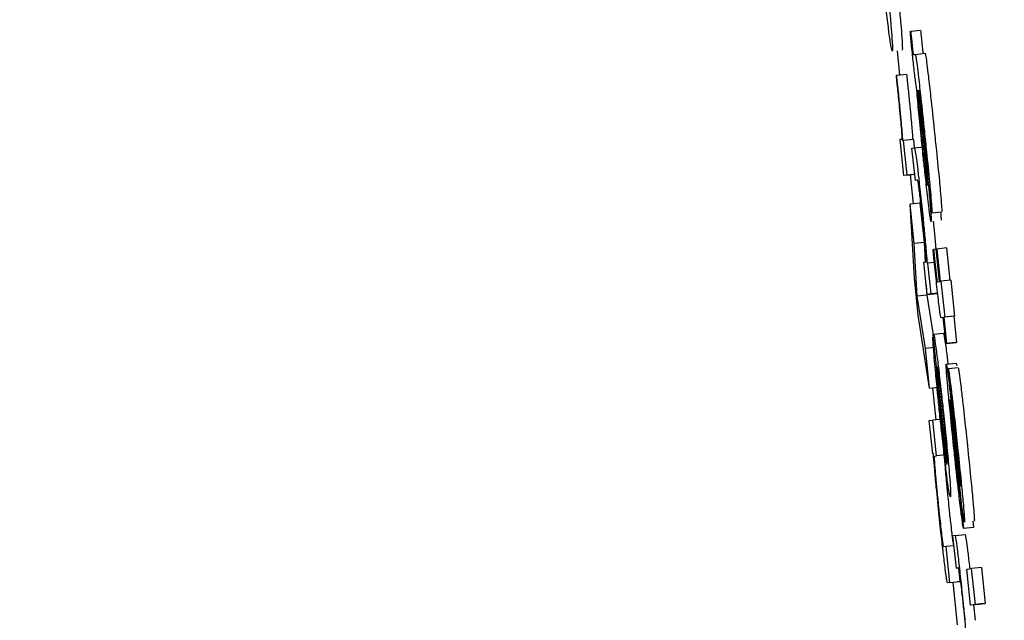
# Model space of a CAD drawing. Header units: inches. Extents: x 170 to 312, y 215 to 248.
# Tile 310 of 656: x 210.2396 to 210.2592, y 243.6171 to 243.629. Entities that reach past the tile are written whole.
import ezdxf

# ---------------------------------------------------------------- set-up
doc = ezdxf.new("R2010")
doc.units = ezdxf.units.IN
doc.header["$LTSCALE"] = 0.25
doc.header["$MEASUREMENT"] = 0
doc.layers.add('ANNOTATIONS', color=1, linetype='Continuous')
doc.layers.add('MOTOR RH', color=7, linetype='Continuous')
doc.styles.add('ARIAL', font='arial.ttf', dxfattribs={"height": 0.09375})
doc.dimstyles.new('STANDARD$0', dxfattribs={"dimtxt": 0.09375, "dimasz": 0.09375, "dimexe": 0.03125, "dimexo": 0.046875, "dimgap": 0.09, "dimtad": 0, "dimtih": 1, "dimtoh": 1, "dimdec": 4, "dimzin": 0, "dimdsep": 46, "dimtxsty": 'ARIAL', "dimcen": 0.09, "dimadec": 0, "dimazin": 0, "dimtfac": 1, "dimtdec": 4, "dimtofl": 0, "dimtmove": 0, "dimatfit": 1, "dimfxl": 1, "dimtolj": 1, "dimtzin": 0, "dimarcsym": 0})

# ---------------------------------------------------------------- blocks, each defined once
blk = doc.blocks.new('*D26')
at = {"layer": 'ANNOTATIONS', "color": 0, "lineweight": -2, "transparency": 16777216}
for p, q in [((209.952995, 244.125047), (211.798957, 244.125047)), ((211.767707, 244.031297), (211.767707, 242.331666)), ((211.767707, 240.197174), (211.767707, 241.896805)), ((211.037182, 240.103424), (211.798957, 240.103424))]:
    blk.add_line(p, q, dxfattribs=at)
at = {"layer": 'ANNOTATIONS', "color": 0, "transparency": 16777216}
for points in [[(211.752082, 244.031297), (211.783332, 244.031297), (211.767707, 244.125047)], [(211.752082, 240.197174), (211.783332, 240.197174), (211.767707, 240.103424)]]:
    blk.add_solid(points, dxfattribs=at)
at = {"layer": 'defpoints', "color": 0, "transparency": 16777216}
for p in [(209.90612, 244.125047), (210.990307, 240.103424), (211.767707, 240.103424)]:
    blk.add_point(p, dxfattribs=at)
at = {"layer": 'ANNOTATIONS', "color": 0, "transparency": 16777216, "insert": (211.767707, 242.114236), "char_height": 0.09375, "attachment_point": 5, "style": 'ARIAL'}
blk.add_mtext('\\A1;OPENING\\PHEIGHT', dxfattribs=at)
blk = doc.blocks.new('*D27')
at = {"layer": 'ANNOTATIONS', "color": 0, "lineweight": -2, "transparency": 16777216}
for p, q in [((209.952995, 244.96103), (212.453946, 244.96103)), ((212.422696, 244.86728), (212.422696, 242.749657)), ((212.422696, 240.197174), (212.422696, 242.314797)), ((211.957527, 240.103424), (212.453946, 240.103424))]:
    blk.add_line(p, q, dxfattribs=at)
at = {"layer": 'ANNOTATIONS', "color": 0, "transparency": 16777216}
for points in [[(212.407071, 244.86728), (212.438321, 244.86728), (212.422696, 244.96103)], [(212.407071, 240.197174), (212.438321, 240.197174), (212.422696, 240.103424)]]:
    blk.add_solid(points, dxfattribs=at)
at = {"layer": 'defpoints', "color": 0, "transparency": 16777216}
for p in [(209.90612, 244.96103), (211.910652, 240.103424), (212.422696, 240.103424)]:
    blk.add_point(p, dxfattribs=at)
at = {"layer": 'ANNOTATIONS', "color": 0, "transparency": 16777216, "insert": (212.422696, 242.532227), "char_height": 0.09375, "attachment_point": 5, "style": 'ARIAL'}
blk.add_mtext('\\A1;TOTAL\\PHEIGHT', dxfattribs=at)

msp = doc.modelspace()

# ---------------------------------------------------------------- linework, layer by layer
at = {"layer": 'MOTOR RH'}
for p, q in [((210.257327, 243.628771), (210.257338, 243.628773)), ((210.257533, 243.628793), (210.257338, 243.628773)), ((210.257067, 243.628389), (210.257118, 243.627903)), ((210.257428, 243.628316), (210.257624, 243.628337)), ((210.257392, 243.628312), (210.257428, 243.628316)), ((210.257059, 243.627896), (210.257046, 243.627895)), ((210.257255, 243.627917), (210.257059, 243.627896)), ((210.257477, 243.627598), (210.257486, 243.6276)), ((210.257529, 243.627171), (210.257587, 243.62661)), ((210.257535, 243.627214), (210.257595, 243.626625)), ((210.257157, 243.626626), (210.25712, 243.626622)), ((210.25712, 243.626622), (210.257195, 243.625907)), ((210.257194, 243.626601), (210.257183, 243.626599)), ((210.25739, 243.626621), (210.257194, 243.626601)), ((210.257266, 243.625916), (210.257194, 243.626601)), ((210.25739, 243.626621), (210.257407, 243.626456)), ((210.257362, 243.62645), (210.257409, 243.626456)), ((210.25743, 243.625807), (210.257362, 243.62645)), ((210.257409, 243.626456), (210.257605, 243.626477)), ((210.257391, 243.625928), (210.257195, 243.625907)), ((210.257266, 243.625916), (210.257195, 243.625907)), ((210.257266, 243.625916), (210.257416, 243.625932)), ((210.257326, 243.625921), (210.257386, 243.625346)), ((210.257417, 243.625931), (210.257391, 243.625928)), ((210.257475, 243.625813), (210.25743, 243.625807)), ((210.257756, 243.625164), (210.257681, 243.625879)), ((210.257522, 243.62536), (210.257327, 243.62534)), ((210.257409, 243.624554), (210.257327, 243.62534)), ((210.25741, 243.623871), (210.257327, 243.62534)), ((210.257522, 243.62536), (210.257605, 243.624575)), ((210.257756, 243.625164), (210.257952, 243.625185)), ((210.257785, 243.624997), (210.25781, 243.624749)), ((210.25781, 243.624749), (210.257838, 243.624442)), ((210.257605, 243.624575), (210.257409, 243.624554)), ((210.257463, 243.623505), (210.257409, 243.624554)), ((210.257605, 243.624575), (210.257625, 243.624189)), ((210.257782, 243.624436), (210.257793, 243.624437)), ((210.257843, 243.624442), (210.257793, 243.624437)), ((210.257843, 243.624444), (210.257854, 243.624445)), ((210.257911, 243.6238), (210.257843, 243.624444)), ((210.25805, 243.624466), (210.257854, 243.624445)), ((210.257854, 243.624445), (210.257922, 243.623801)), ((210.25805, 243.624466), (210.258117, 243.623822)), ((210.2576, 243.624186), (210.257644, 243.624192)), ((210.257668, 243.623543), (210.2576, 243.624186)), ((210.257665, 243.62416), (210.257674, 243.624162)), ((210.257809, 243.624176), (210.257674, 243.624162)), ((210.257674, 243.624162), (210.257738, 243.623552)), ((210.257488, 243.623127), (210.25741, 243.623871)), ((210.257648, 243.623727), (210.257659, 243.623526)), ((210.257868, 243.623794), (210.257911, 243.6238)), ((210.257922, 243.623801), (210.257939, 243.623803)), ((210.258135, 243.623824), (210.257939, 243.623803)), ((210.257939, 243.623803), (210.258015, 243.623089)), ((210.258135, 243.623824), (210.25821, 243.623109)), ((210.257659, 243.623526), (210.257463, 243.623505)), ((210.257629, 243.622466), (210.257463, 243.623505)), ((210.257659, 243.623526), (210.257784, 243.622741)), ((210.257668, 243.623543), (210.257864, 243.623563)), ((210.257738, 243.623552), (210.257668, 243.623543)), ((210.257874, 243.623566), (210.257738, 243.623552)), ((210.257712, 243.621677), (210.257488, 243.623127)), ((210.257986, 243.623085), (210.257945, 243.62308)), ((210.258041, 243.622564), (210.257986, 243.623085)), ((210.258193, 243.623107), (210.257997, 243.623087)), ((210.258015, 243.623089), (210.257997, 243.623087)), ((210.257997, 243.623087), (210.258052, 243.622566)), ((210.25821, 243.623109), (210.258015, 243.623089)), ((210.25821, 243.623109), (210.258193, 243.623107)), ((210.258193, 243.623107), (210.258247, 243.622586)), ((210.257788, 243.622693), (210.25778, 243.622692)), ((210.25778, 243.622692), (210.257848, 243.622049)), ((210.258055, 243.62016), (210.257783, 243.622739)), ((210.25779, 243.622754), (210.257985, 243.622775)), ((210.25781, 243.622486), (210.257629, 243.622466)), ((210.257712, 243.621677), (210.257629, 243.622466)), ((210.258236, 243.622585), (210.258041, 243.622564)), ((210.258052, 243.622566), (210.258041, 243.622564)), ((210.258052, 243.622566), (210.258247, 243.622586)), ((210.258247, 243.622586), (210.258236, 243.622585)), ((210.258055, 243.622351), (210.258078, 243.622161)), ((210.258063, 243.620189), (210.25786, 243.622111)), ((210.258044, 243.622157), (210.25824, 243.622178)), ((210.258282, 243.622081), (210.258087, 243.622061)), ((210.258084, 243.622061), (210.258087, 243.622061)), ((210.258159, 243.621346), (210.258084, 243.622061)), ((210.257712, 243.621677), (210.257893, 243.621697)), ((210.257769, 243.621683), (210.257836, 243.621051)), ((210.257708, 243.621036), (210.257778, 243.621045)), ((210.257777, 243.620374), (210.257708, 243.621036)), ((210.25796, 243.621064), (210.257778, 243.621045)), ((210.257853, 243.62033), (210.257778, 243.621045)), ((210.258196, 243.62091), (210.258254, 243.620382)), ((210.258277, 243.620056), (210.258192, 243.620834)), ((210.257788, 243.620375), (210.257777, 243.620374)), ((210.257817, 243.620326), (210.257853, 243.62033)), ((210.258035, 243.62035), (210.257853, 243.62033)), ((210.258328, 243.619742), (210.258332, 243.619728)), ((210.258315, 243.619601), (210.25839, 243.618887)), ((210.258573, 243.61903), (210.258586, 243.618907)), ((210.258223, 243.61875), (210.258172, 243.618743)), ((210.258172, 243.618743), (210.25824, 243.6181)), ((210.258223, 243.61875), (210.258419, 243.61877)), ((210.258586, 243.618907), (210.25839, 243.618887)), ((210.258193, 243.618545), (210.258043, 243.618529)), ((210.258043, 243.618529), (210.257998, 243.618523)), ((210.258118, 243.617815), (210.258043, 243.618529)), ((210.25824, 243.6181), (210.258284, 243.618106)), ((210.258285, 243.618105), (210.25824, 243.6181)), ((210.258285, 243.618103), (210.258314, 243.617835)), ((210.258452, 243.61808), (210.258549, 243.618092)), ((210.258527, 243.617365), (210.258452, 243.61808)), ((210.258744, 243.618113), (210.258549, 243.618092)), ((210.258624, 243.617377), (210.258549, 243.618092)), ((210.258744, 243.618113), (210.258819, 243.617398)), ((210.258118, 243.617815), (210.258072, 243.617809)), ((210.258118, 243.617815), (210.258314, 243.617835)), ((210.258174, 243.617819), (210.258263, 243.616971)), ((210.258314, 243.617835), (210.258268, 243.617829)), ((210.258723, 243.617386), (210.258527, 243.617365)), ((210.258624, 243.617377), (210.258527, 243.617365)), ((210.258588, 243.617372), (210.258619, 243.617062)), ((210.258624, 243.617377), (210.258819, 243.617398)), ((210.258819, 243.617398), (210.258723, 243.617386))]:
    msp.add_line(p, q, dxfattribs=at)
for points, knots in [([(210.256893, 243.628858), (210.256878, 243.628984), (210.256847, 243.629236), (210.256794, 243.62971), (210.256761, 243.630023), (210.256746, 243.63016)], [0, 0, 0, 0, 0.35822, 0.7171383, 1, 1, 1, 1]), ([(210.256814, 243.630237), (210.256835, 243.630028), (210.256879, 243.629608), (210.256922, 243.629158), (210.256939, 243.628955), (210.256944, 243.628898)], [0, 0, 0, 0, 0.417905, 0.838485, 1, 1, 1, 1]), ([(210.257087, 243.629486), (210.257101, 243.629347), (210.257121, 243.629135), (210.257135, 243.628975), (210.25714, 243.628919)], [0, 0, 0, 0, 0.651281, 1, 1, 1, 1]), ([(210.25714, 243.628919), (210.257148, 243.628824), (210.257167, 243.628587), (210.257174, 243.628424), (210.257169, 243.628407), (210.257167, 243.6284)], [0, 0, 0, 0, 0.276432, 0.692176, 1, 1, 1, 1]), ([(210.256971, 243.628379), (210.256964, 243.628395), (210.256952, 243.628424), (210.256918, 243.628663), (210.256897, 243.628827), (210.256893, 243.628858)], [0, 0, 0, 0, 0.524417, 0.909793, 1, 1, 1, 1]), ([(210.256944, 243.628898), (210.256952, 243.628804), (210.256971, 243.628567), (210.256979, 243.628404), (210.256973, 243.628387), (210.256971, 243.628379)], [0, 0, 0, 0, 0.276439, 0.69213, 1, 1, 1, 1]), ([(210.257375, 243.628299), (210.257369, 243.628359), (210.257352, 243.628518), (210.257337, 243.628675), (210.257327, 243.628771)], [0, 0, 0, 0, 0.381526, 1, 1, 1, 1]), ([(210.257338, 243.628773), (210.257341, 243.628738), (210.257346, 243.628686), (210.257354, 243.62861), (210.257358, 243.62857), (210.25736, 243.628549)], [0, 0, 0, 0, 0.4881854, 0.7420853, 1, 1, 1, 1]), ([(210.257533, 243.628793), (210.257537, 243.628759), (210.257542, 243.628706), (210.257549, 243.62863), (210.257554, 243.62859), (210.257556, 243.62857)], [0, 0, 0, 0, 0.4882018, 0.7420766, 1, 1, 1, 1]), ([(210.25736, 243.628549), (210.257363, 243.628524), (210.257367, 243.628479), (210.257374, 243.62842), (210.25738, 243.62837), (210.257388, 243.628318), (210.25739, 243.628314), (210.257392, 243.628312)], [0, 0, 0, 0, 0.140242, 0.256281, 0.371708, 0.556681, 1, 1, 1, 1]), ([(210.257556, 243.62857), (210.257558, 243.628545), (210.257563, 243.6285), (210.25757, 243.62844), (210.257576, 243.62839), (210.257584, 243.628339), (210.257586, 243.628335), (210.257588, 243.628332)], [0, 0, 0, 0, 0.140209, 0.256232, 0.372219, 0.556786, 1, 1, 1, 1]), ([(210.257624, 243.628337), (210.257628, 243.628327), (210.257634, 243.628309), (210.257659, 243.628128), (210.257692, 243.627854), (210.257743, 243.627401), (210.257782, 243.627028), (210.257806, 243.626803)], [0, 0, 0, 0, 0.208175, 0.351508, 0.494834, 0.694302, 1, 1, 1, 1]), ([(210.257454, 243.627656), (210.257451, 243.627675), (210.257444, 243.627704), (210.257428, 243.627831), (210.25741, 243.62798), (210.257392, 243.628144), (210.25738, 243.62825), (210.257375, 243.628299)], [0, 0, 0, 0, 0.318892, 0.503446, 0.689292, 0.85645, 1, 1, 1, 1]), ([(210.257428, 243.628316), (210.257432, 243.628306), (210.257438, 243.628288), (210.257463, 243.628107), (210.257496, 243.627834), (210.257547, 243.62738), (210.257586, 243.627008), (210.25761, 243.626782)], [0, 0, 0, 0, 0.208174, 0.351506, 0.494834, 0.694302, 1, 1, 1, 1]), ([(210.257046, 243.627895), (210.257049, 243.627869), (210.257054, 243.627819), (210.257063, 243.627737), (210.257069, 243.62768), (210.257072, 243.627649)], [0, 0, 0, 0, 0.310122, 0.619907, 1, 1, 1, 1]), ([(210.257088, 243.627632), (210.257079, 243.627709), (210.25707, 243.627797), (210.257061, 243.627884), (210.257059, 243.627896)], [0, 0, 0, 0, 0.865144, 1, 1, 1, 1]), ([(210.257255, 243.627917), (210.25726, 243.627873), (210.257269, 243.627786), (210.257279, 243.627697), (210.257283, 243.627652)], [0, 0, 0, 0, 0.498436, 1, 1, 1, 1]), ([(210.257072, 243.627649), (210.257085, 243.627524), (210.257109, 243.627298), (210.257137, 243.627007), (210.257147, 243.626882), (210.257152, 243.626821)], [0, 0, 0, 0, 0.390819, 0.706139, 1, 1, 1, 1]), ([(210.257183, 243.626599), (210.257174, 243.626709), (210.257161, 243.626881), (210.257128, 243.627232), (210.257104, 243.627477), (210.25709, 243.627612), (210.257088, 243.627632)], [0, 0, 0, 0, 0.447264, 0.699745, 0.954555, 1, 1, 1, 1]), ([(210.257283, 243.627652), (210.257294, 243.627552), (210.257314, 243.627352), (210.257345, 243.627032), (210.257365, 243.626795), (210.257375, 243.626665), (210.257378, 243.62662)], [0, 0, 0, 0, 0.222546, 0.444522, 0.808276, 1, 1, 1, 1]), ([(210.257587, 243.626281), (210.257573, 243.626421), (210.257539, 243.626749), (210.257491, 243.627241), (210.257467, 243.627517), (210.257454, 243.627656)], [0, 0, 0, 0, 0.26727, 0.629533, 1, 1, 1, 1]), ([(210.257483, 243.627468), (210.25748, 243.627497), (210.257475, 243.627569), (210.257475, 243.627597), (210.257476, 243.627598), (210.257477, 243.627598)], [0, 0, 0, 0, 0.368455, 0.910263, 1, 1, 1, 1]), ([(210.257486, 243.6276), (210.257493, 243.627531), (210.257506, 243.627393), (210.257521, 243.627246), (210.257529, 243.627171)], [0, 0, 0, 0, 0.495343, 1, 1, 1, 1]), ([(210.257501, 243.627605), (210.2575, 243.6276), (210.257499, 243.627593), (210.257504, 243.627533), (210.257507, 243.627494), (210.257509, 243.627479)], [0, 0, 0, 0, 0.560963, 0.835938, 1, 1, 1, 1]), ([(210.257602, 243.626758), (210.257587, 243.626899), (210.257565, 243.627108), (210.257536, 243.627365), (210.257518, 243.62751), (210.257506, 243.627594), (210.257503, 243.627601), (210.257501, 243.627605)], [0, 0, 0, 0, 0.342854, 0.509816, 0.6784, 0.82401, 1, 1, 1, 1]), ([(210.25752, 243.62705), (210.257513, 243.627127), (210.257498, 243.627286), (210.257488, 243.627406), (210.257483, 243.627468)], [0, 0, 0, 0, 0.489772, 1, 1, 1, 1]), ([(210.257509, 243.627479), (210.257511, 243.627455), (210.257515, 243.627407), (210.257524, 243.627316), (210.257531, 243.627251), (210.257535, 243.627214)], [0, 0, 0, 0, 0.302047, 0.603558, 1, 1, 1, 1]), ([(210.257583, 243.626432), (210.257574, 243.62651), (210.257552, 243.626726), (210.257533, 243.626924), (210.25752, 243.62705)], [0, 0, 0, 0, 0.364579, 1, 1, 1, 1]), ([(210.257152, 243.626821), (210.257155, 243.626776), (210.257166, 243.626636), (210.257161, 243.62663), (210.257157, 243.626626)], [0, 0, 0, 0, 0.3237364, 1, 1, 1, 1]), ([(210.25761, 243.626782), (210.257624, 243.626648), (210.25766, 243.626304), (210.257702, 243.625884), (210.257724, 243.625653), (210.257729, 243.625591)], [0, 0, 0, 0, 0.319044, 0.81709, 1, 1, 1, 1]), ([(210.257806, 243.626803), (210.25782, 243.626669), (210.257856, 243.626325), (210.257898, 243.625904), (210.257919, 243.625673), (210.257925, 243.625611)], [0, 0, 0, 0, 0.319392, 0.817388, 1, 1, 1, 1]), ([(210.257587, 243.62661), (210.257599, 243.626484), (210.257621, 243.626273), (210.257646, 243.626017), (210.257656, 243.62591), (210.25766, 243.625871)], [0, 0, 0, 0, 0.486926, 0.817094, 1, 1, 1, 1]), ([(210.257595, 243.626625), (210.257614, 243.626445), (210.257651, 243.626082), (210.257685, 243.625738), (210.257702, 243.625564)], [0, 0, 0, 0, 0.495932, 1, 1, 1, 1]), ([(210.257681, 243.625879), (210.257682, 243.625888), (210.257683, 243.625904), (210.257675, 243.626018), (210.257659, 243.626191), (210.257634, 243.626447), (210.257614, 243.626646), (210.257602, 243.626758)], [0, 0, 0, 0, 0.224873, 0.383614, 0.542871, 0.742033, 1, 1, 1, 1]), ([(210.257409, 243.626456), (210.257414, 243.626446), (210.257422, 243.626431), (210.257448, 243.626253), (210.257476, 243.626031), (210.257513, 243.625704), (210.257541, 243.625445), (210.257558, 243.62529)], [0, 0, 0, 0, 0.315064, 0.48809, 0.635656, 0.783508, 1, 1, 1, 1]), ([(210.257641, 243.625906), (210.257633, 243.625976), (210.257614, 243.626136), (210.257594, 243.626325), (210.257583, 243.626432)], [0, 0, 0, 0, 0.437242, 1, 1, 1, 1]), ([(210.257692, 243.625341), (210.257683, 243.625417), (210.25766, 243.625606), (210.257624, 243.62594), (210.257598, 243.626182), (210.257587, 243.626281)], [0, 0, 0, 0, 0.285258, 0.705861, 1, 1, 1, 1]), ([(210.257564, 243.625128), (210.257554, 243.625219), (210.257538, 243.625371), (210.257516, 243.62556), (210.257498, 243.625697), (210.257483, 243.625799), (210.257478, 243.625807), (210.257475, 243.625813)], [0, 0, 0, 0, 0.206481, 0.347765, 0.488796, 0.69312, 1, 1, 1, 1]), ([(210.25767, 243.625707), (210.257667, 243.625714), (210.257664, 243.625726), (210.257651, 243.62582), (210.257643, 243.625884), (210.257641, 243.625906)], [0, 0, 0, 0, 0.491707, 0.824978, 1, 1, 1, 1]), ([(210.25766, 243.625871), (210.257663, 243.625831), (210.25767, 243.625751), (210.257671, 243.625711), (210.25767, 243.625708), (210.25767, 243.625707)], [0, 0, 0, 0, 0.412598, 0.826409, 1, 1, 1, 1]), ([(210.257729, 243.625591), (210.257737, 243.625499), (210.257753, 243.625317), (210.257761, 243.625184), (210.257758, 243.62517), (210.257756, 243.625164)], [0, 0, 0, 0, 0.344156, 0.688358, 1, 1, 1, 1]), ([(210.257925, 243.625611), (210.257933, 243.62552), (210.257949, 243.625337), (210.257956, 243.625204), (210.257953, 243.625191), (210.257952, 243.625185)], [0, 0, 0, 0, 0.344141, 0.688376, 1, 1, 1, 1]), ([(210.257702, 243.625564), (210.257708, 243.625502), (210.257724, 243.625334), (210.257733, 243.625217), (210.257739, 243.625143)], [0, 0, 0, 0, 0.371, 1, 1, 1, 1]), ([(210.257558, 243.62529), (210.257566, 243.62521), (210.257586, 243.625016), (210.257604, 243.624834), (210.257614, 243.624728)], [0, 0, 0, 0, 0.414187, 1, 1, 1, 1]), ([(210.257744, 243.624993), (210.25774, 243.625003), (210.257734, 243.625022), (210.257712, 243.625175), (210.257697, 243.625299), (210.257692, 243.625341)], [0, 0, 0, 0, 0.445853, 0.812564, 1, 1, 1, 1]), ([(210.257629, 243.624447), (210.257621, 243.624534), (210.257608, 243.624683), (210.257584, 243.624935), (210.257569, 243.625075), (210.257564, 243.625128)], [0, 0, 0, 0, 0.4699202, 0.7983337, 1, 1, 1, 1]), ([(210.257739, 243.625143), (210.257742, 243.625107), (210.257748, 243.625012), (210.257746, 243.625), (210.257744, 243.624993)], [0, 0, 0, 0, 0.377379, 1, 1, 1, 1]), ([(210.257935, 243.625164), (210.257937, 243.625127), (210.257944, 243.625032), (210.257941, 243.62502), (210.25794, 243.625013)], [0, 0, 0, 0, 0.377597, 1, 1, 1, 1]), ([(210.257614, 243.624728), (210.257626, 243.624601), (210.257646, 243.624393), (210.25766, 243.624226), (210.257665, 243.62416)], [0, 0, 0, 0, 0.6071, 1, 1, 1, 1]), ([(210.257644, 243.624192), (210.257645, 243.624203), (210.257646, 243.624225), (210.257637, 243.624345), (210.25763, 243.624427), (210.257629, 243.624447)], [0, 0, 0, 0, 0.431322, 0.860454, 1, 1, 1, 1]), ([(210.257836, 243.623918), (210.257828, 243.623994), (210.25781, 243.624167), (210.257792, 243.624339), (210.257782, 243.624436)], [0, 0, 0, 0, 0.440308, 1, 1, 1, 1]), ([(210.257793, 243.624437), (210.257797, 243.624393), (210.257806, 243.624306), (210.257816, 243.624217), (210.25782, 243.624173)], [0, 0, 0, 0, 0.498331, 1, 1, 1, 1]), ([(210.25782, 243.624173), (210.257824, 243.624137), (210.257832, 243.624056), (210.257844, 243.623955), (210.25785, 243.623904), (210.257852, 243.623888)], [0, 0, 0, 0, 0.356409, 0.809217, 1, 1, 1, 1]), ([(210.257883, 243.623486), (210.257875, 243.623555), (210.257859, 243.623695), (210.257844, 243.623843), (210.257836, 243.623918)], [0, 0, 0, 0, 0.49064, 1, 1, 1, 1]), ([(210.257852, 243.623888), (210.257854, 243.623873), (210.257859, 243.623832), (210.257864, 243.623799), (210.257866, 243.623796), (210.257868, 243.623794)], [0, 0, 0, 0, 0.19182, 0.490831, 1, 1, 1, 1]), ([(210.257919, 243.623185), (210.257914, 243.623225), (210.257904, 243.623301), (210.25789, 243.623426), (210.257883, 243.623486)], [0, 0, 0, 0, 0.5138715, 1, 1, 1, 1]), ([(210.257945, 243.62308), (210.257942, 243.623082), (210.257939, 243.623085), (210.257932, 243.623102), (210.257924, 243.623157), (210.257919, 243.623185)], [0, 0, 0, 0, 0.3909991, 0.6914593, 1, 1, 1, 1]), ([(210.257819, 243.622148), (210.257811, 243.622239), (210.257792, 243.622463), (210.257781, 243.622625), (210.25778, 243.622677), (210.25778, 243.622692)], [0, 0, 0, 0, 0.336311, 0.819982, 1, 1, 1, 1]), ([(210.257783, 243.622739), (210.257784, 243.622743), (210.257786, 243.622749), (210.257789, 243.622752), (210.25779, 243.622754)], [0, 0, 0, 0, 0.499951, 1, 1, 1, 1]), ([(210.25779, 243.622754), (210.257793, 243.622748), (210.257802, 243.622733), (210.257826, 243.622581), (210.257852, 243.622383), (210.257859, 243.622331)], [0, 0, 0, 0, 0.305654, 0.818312, 1, 1, 1, 1]), ([(210.257985, 243.622775), (210.257989, 243.622769), (210.257998, 243.622754), (210.258022, 243.622601), (210.258048, 243.622403), (210.258055, 243.622351)], [0, 0, 0, 0, 0.305675, 0.818312, 1, 1, 1, 1]), ([(210.257859, 243.622331), (210.257872, 243.622223), (210.257899, 243.622007), (210.257946, 243.621589), (210.257976, 243.621311), (210.257989, 243.621191)], [0, 0, 0, 0, 0.3613717, 0.7244002, 1, 1, 1, 1]), ([(210.25792, 243.621121), (210.257908, 243.62124), (210.257879, 243.621521), (210.257844, 243.621878), (210.257826, 243.622076), (210.257819, 243.622148)], [0, 0, 0, 0, 0.319281, 0.752549, 1, 1, 1, 1]), ([(210.25786, 243.622111), (210.257869, 243.622071), (210.257881, 243.622015), (210.257915, 243.621756), (210.257941, 243.621527), (210.257964, 243.621321), (210.257976, 243.621205), (210.25798, 243.621173)], [0, 0, 0, 0, 0.451374, 0.619323, 0.788425, 0.940542, 1, 1, 1, 1]), ([(210.258073, 243.621724), (210.258065, 243.621825), (210.258047, 243.622027), (210.258041, 243.622145), (210.258044, 243.622155), (210.258044, 243.622157)], [0, 0, 0, 0, 0.406995, 0.81657, 1, 1, 1, 1]), ([(210.258044, 243.622157), (210.258046, 243.622156), (210.258048, 243.622152), (210.258053, 243.622123), (210.258056, 243.622106)], [0, 0, 0, 0, 0.436258, 1, 1, 1, 1]), ([(210.258056, 243.622106), (210.258062, 243.622066), (210.258073, 243.621996), (210.258092, 243.621837), (210.2581, 243.621768)], [0, 0, 0, 0, 0.566139, 1, 1, 1, 1]), ([(210.25824, 243.622178), (210.258241, 243.622176), (210.258244, 243.622173), (210.258249, 243.622143), (210.258252, 243.622127)], [0, 0, 0, 0, 0.436305, 1, 1, 1, 1]), ([(210.258282, 243.622081), (210.258286, 243.622064), (210.258294, 243.62203), (210.258318, 243.621852), (210.258336, 243.6217), (210.258344, 243.621636)], [0, 0, 0, 0, 0.368273, 0.737071, 1, 1, 1, 1]), ([(210.257848, 243.622049), (210.25785, 243.622009), (210.257855, 243.621929), (210.257865, 243.62181), (210.25787, 243.62175)], [0, 0, 0, 0, 0.496126, 1, 1, 1, 1]), ([(210.258087, 243.622061), (210.25809, 243.622044), (210.258098, 243.62201), (210.258122, 243.621831), (210.25814, 243.621679), (210.258148, 243.621615)], [0, 0, 0, 0, 0.3681422, 0.7371393, 1, 1, 1, 1]), ([(210.25787, 243.62175), (210.257873, 243.621709), (210.257881, 243.621625), (210.257891, 243.621523), (210.257896, 243.621471)], [0, 0, 0, 0, 0.490328, 1, 1, 1, 1]), ([(210.258192, 243.620528), (210.25817, 243.620744), (210.258131, 243.62112), (210.258092, 243.62152), (210.258077, 243.621684), (210.258073, 243.621724)], [0, 0, 0, 0, 0.504482, 0.879414, 1, 1, 1, 1]), ([(210.2581, 243.621768), (210.258111, 243.621679), (210.258142, 243.621408), (210.258174, 243.62111), (210.258196, 243.62091)], [0, 0, 0, 0, 0.329987, 1, 1, 1, 1]), ([(210.258148, 243.621615), (210.258159, 243.621518), (210.258189, 243.621261), (210.258232, 243.620868), (210.258261, 243.620593), (210.25827, 243.620508)], [0, 0, 0, 0, 0.296677, 0.781275, 1, 1, 1, 1]), ([(210.258344, 243.621636), (210.258355, 243.621539), (210.258385, 243.621282), (210.258428, 243.620888), (210.258457, 243.620614), (210.258466, 243.620528)], [0, 0, 0, 0, 0.296684, 0.781671, 1, 1, 1, 1]), ([(210.257896, 243.621471), (210.257899, 243.621442), (210.257904, 243.621383), (210.257916, 243.621269), (210.257925, 243.621185), (210.25793, 243.621132)], [0, 0, 0, 0, 0.271918, 0.544765, 1, 1, 1, 1]), ([(210.258118, 243.621443), (210.258118, 243.621438), (210.258116, 243.621427), (210.258123, 243.62134), (210.258131, 243.621253), (210.258135, 243.621211)], [0, 0, 0, 0, 0.339267, 0.679502, 1, 1, 1, 1]), ([(210.258124, 243.621412), (210.258123, 243.621417), (210.258122, 243.621427), (210.258119, 243.621439), (210.258119, 243.621441), (210.258118, 243.621443)], [0, 0, 0, 0, 0.306835, 0.614072, 1, 1, 1, 1]), ([(210.258142, 243.621275), (210.25814, 243.621291), (210.258135, 243.621336), (210.258129, 243.621381), (210.258125, 243.621403), (210.258124, 243.621412)], [0, 0, 0, 0, 0.244763, 0.674082, 1, 1, 1, 1]), ([(210.258183, 243.621187), (210.25818, 243.621213), (210.258173, 243.621272), (210.258165, 243.621317), (210.258161, 243.621336), (210.258159, 243.621346)], [0, 0, 0, 0, 0.280029, 0.635712, 1, 1, 1, 1]), ([(210.258054, 243.619949), (210.25804, 243.620057), (210.258013, 243.620274), (210.257965, 243.620702), (210.257934, 243.620992), (210.25792, 243.621121)], [0, 0, 0, 0, 0.354848, 0.71145, 1, 1, 1, 1]), ([(210.25793, 243.621132), (210.257937, 243.621066), (210.257954, 243.620905), (210.257971, 243.620759), (210.257981, 243.620673)], [0, 0, 0, 0, 0.41483, 1, 1, 1, 1]), ([(210.25798, 243.621173), (210.257991, 243.621066), (210.258013, 243.620851), (210.258033, 243.620641), (210.258041, 243.62055), (210.258042, 243.620536)], [0, 0, 0, 0, 0.4581731, 0.9194356, 1, 1, 1, 1]), ([(210.257989, 243.621191), (210.258007, 243.621017), (210.258043, 243.620668), (210.258082, 243.620254), (210.258099, 243.620062), (210.258105, 243.619986)], [0, 0, 0, 0, 0.377572, 0.756824, 1, 1, 1, 1]), ([(210.258135, 243.621211), (210.258143, 243.62112), (210.258162, 243.620919), (210.258186, 243.620691), (210.258199, 243.620567)], [0, 0, 0, 0, 0.45569, 1, 1, 1, 1]), ([(210.258192, 243.620834), (210.258183, 243.620909), (210.258166, 243.621063), (210.25815, 243.621204), (210.258142, 243.621275)], [0, 0, 0, 0, 0.495751, 1, 1, 1, 1]), ([(210.258219, 243.620882), (210.258209, 243.620965), (210.258197, 243.621076), (210.258186, 243.621164), (210.258183, 243.621187)], [0, 0, 0, 0, 0.734215, 1, 1, 1, 1]), ([(210.258262, 243.620481), (210.258255, 243.620548), (210.25824, 243.620684), (210.258226, 243.620816), (210.258219, 243.620882)], [0, 0, 0, 0, 0.49395, 1, 1, 1, 1]), ([(210.257981, 243.620673), (210.257987, 243.620615), (210.258003, 243.620479), (210.258015, 243.620389), (210.258022, 243.620336)], [0, 0, 0, 0, 0.423509, 1, 1, 1, 1]), ([(210.258042, 243.620536), (210.258047, 243.620483), (210.258059, 243.620325), (210.258063, 243.620239), (210.258063, 243.620201), (210.258063, 243.620189)], [0, 0, 0, 0, 0.261542, 0.77004, 1, 1, 1, 1]), ([(210.258327, 243.619308), (210.258312, 243.619436), (210.258276, 243.619745), (210.258228, 243.620189), (210.258199, 243.620467), (210.258192, 243.620528)], [0, 0, 0, 0, 0.355761, 0.858094, 1, 1, 1, 1]), ([(210.258199, 243.620567), (210.258209, 243.620476), (210.258231, 243.620266), (210.258257, 243.620032), (210.258271, 243.619911), (210.258274, 243.61989)], [0, 0, 0, 0, 0.384978, 0.891144, 1, 1, 1, 1]), ([(210.25827, 243.620508), (210.258292, 243.620299), (210.258329, 243.619937), (210.258364, 243.619576), (210.258377, 243.619435), (210.258379, 243.619412)], [0, 0, 0, 0, 0.534799, 0.926501, 1, 1, 1, 1]), ([(210.258466, 243.620528), (210.258488, 243.62032), (210.258525, 243.619958), (210.25856, 243.619596), (210.258573, 243.619455), (210.258575, 243.619433)], [0, 0, 0, 0, 0.534794, 0.926487, 1, 1, 1, 1]), ([(210.257906, 243.61913), (210.257886, 243.619328), (210.257851, 243.619661), (210.257813, 243.620067), (210.257796, 243.620269), (210.25779, 243.620353), (210.257788, 243.620375)], [0, 0, 0, 0, 0.3859929, 0.6485193, 0.910576, 1, 1, 1, 1]), ([(210.257812, 243.62028), (210.257812, 243.620294), (210.257812, 243.620323), (210.257816, 243.620325), (210.257817, 243.620326)], [0, 0, 0, 0, 0.496831, 1, 1, 1, 1]), ([(210.258022, 243.620336), (210.258028, 243.620296), (210.258043, 243.620196), (210.25805, 243.620174), (210.258055, 243.62016)], [0, 0, 0, 0, 0.4008339, 1, 1, 1, 1]), ([(210.258254, 243.620382), (210.258264, 243.62029), (210.258283, 243.620123), (210.258303, 243.619936), (210.258313, 243.619857), (210.258315, 243.619841)], [0, 0, 0, 0, 0.493525, 0.893902, 1, 1, 1, 1]), ([(210.258317, 243.619933), (210.258309, 243.620011), (210.258293, 243.62018), (210.258273, 243.620375), (210.258262, 243.620481)], [0, 0, 0, 0, 0.457992, 1, 1, 1, 1]), ([(210.257824, 243.620092), (210.257821, 243.62013), (210.257814, 243.620215), (210.257813, 243.620256), (210.257812, 243.62028)], [0, 0, 0, 0, 0.438277, 1, 1, 1, 1]), ([(210.258007, 243.6203), (210.258008, 243.620283), (210.258009, 243.620244), (210.258016, 243.62016), (210.25802, 243.620113)], [0, 0, 0, 0, 0.43818, 1, 1, 1, 1]), ([(210.25802, 243.620113), (210.258028, 243.620015), (210.258042, 243.619849), (210.258072, 243.619542), (210.25809, 243.619371), (210.258097, 243.619301)], [0, 0, 0, 0, 0.46494, 0.780922, 1, 1, 1, 1]), ([(210.257901, 243.619281), (210.25789, 243.619386), (210.257869, 243.619596), (210.257841, 243.619884), (210.25783, 243.620022), (210.257824, 243.620092)], [0, 0, 0, 0, 0.326988, 0.655404, 1, 1, 1, 1]), ([(210.258127, 243.619518), (210.258123, 243.619524), (210.258113, 243.619541), (210.258086, 243.619698), (210.258059, 243.619905), (210.258054, 243.619949)], [0, 0, 0, 0, 0.3380281, 0.8573578, 1, 1, 1, 1]), ([(210.258105, 243.619986), (210.258112, 243.619902), (210.25813, 243.619677), (210.258134, 243.61954), (210.258129, 243.619524), (210.258127, 243.619518)], [0, 0, 0, 0, 0.266252, 0.712054, 1, 1, 1, 1]), ([(210.258351, 243.61939), (210.258341, 243.619477), (210.258317, 243.619687), (210.258292, 243.619919), (210.258277, 243.620056)], [0, 0, 0, 0, 0.4121734, 1, 1, 1, 1]), ([(210.258332, 243.619728), (210.258332, 243.619732), (210.258333, 243.619741), (210.258327, 243.619817), (210.25832, 243.619895), (210.258317, 243.619933)], [0, 0, 0, 0, 0.331619, 0.664264, 1, 1, 1, 1]), ([(210.258274, 243.61989), (210.25828, 243.619839), (210.258294, 243.619723), (210.258307, 243.619634), (210.258313, 243.619612), (210.258315, 243.619601)], [0, 0, 0, 0, 0.293909, 0.667504, 1, 1, 1, 1]), ([(210.258315, 243.619841), (210.258316, 243.619829), (210.258319, 243.619803), (210.258324, 243.619768), (210.258327, 243.619752), (210.258328, 243.619742)], [0, 0, 0, 0, 0.236964, 0.531134, 1, 1, 1, 1]), ([(210.258393, 243.619067), (210.258388, 243.619103), (210.258377, 243.619172), (210.25836, 243.61932), (210.258351, 243.61939)], [0, 0, 0, 0, 0.531222, 1, 1, 1, 1]), ([(210.258379, 243.619412), (210.258387, 243.619325), (210.258402, 243.619149), (210.258409, 243.619029), (210.258407, 243.619018), (210.258406, 243.619013)], [0, 0, 0, 0, 0.369212, 0.73979, 1, 1, 1, 1]), ([(210.258575, 243.619433), (210.258583, 243.619345), (210.258598, 243.61917), (210.258605, 243.619049), (210.258602, 243.619038), (210.258601, 243.619034)], [0, 0, 0, 0, 0.369215, 0.739791, 1, 1, 1, 1]), ([(210.257964, 243.618715), (210.257958, 243.618768), (210.257945, 243.618874), (210.257923, 243.619077), (210.257908, 243.619213), (210.257901, 243.619281)], [0, 0, 0, 0, 0.336164, 0.670864, 1, 1, 1, 1]), ([(210.258014, 243.61816), (210.258002, 243.618265), (210.257977, 243.618476), (210.257938, 243.618827), (210.257915, 243.619045), (210.257906, 243.61913)], [0, 0, 0, 0, 0.37855, 0.755585, 1, 1, 1, 1]), ([(210.258097, 243.619301), (210.258107, 243.619203), (210.258125, 243.619035), (210.258147, 243.618843), (210.258157, 243.618764), (210.25816, 243.618736)], [0, 0, 0, 0, 0.473705, 0.815035, 1, 1, 1, 1]), ([(210.25839, 243.618887), (210.258385, 243.618901), (210.258377, 243.618925), (210.25835, 243.619123), (210.258333, 243.619263), (210.258327, 243.619308)], [0, 0, 0, 0, 0.499337, 0.840937, 1, 1, 1, 1]), ([(210.258406, 243.619013), (210.258404, 243.619015), (210.258402, 243.619018), (210.258396, 243.619051), (210.258393, 243.619067)], [0, 0, 0, 0, 0.494153, 1, 1, 1, 1]), ([(210.25816, 243.618736), (210.258166, 243.618694), (210.258179, 243.618588), (210.258187, 243.618554), (210.25819, 243.618549), (210.258191, 243.618548)], [0, 0, 0, 0, 0.328729, 0.838907, 1, 1, 1, 1]), ([(210.258273, 243.618426), (210.258263, 243.618503), (210.258244, 243.618657), (210.258229, 243.618739), (210.258225, 243.618747), (210.258223, 243.61875)], [0, 0, 0, 0, 0.373634, 0.745615, 1, 1, 1, 1]), ([(210.258419, 243.61877), (210.258423, 243.618758), (210.258431, 243.618738), (210.258453, 243.618575), (210.258466, 243.61847), (210.258469, 243.618447)], [0, 0, 0, 0, 0.528954, 0.896444, 1, 1, 1, 1]), ([(210.257998, 243.618523), (210.257994, 243.618529), (210.257989, 243.618537), (210.257975, 243.618633), (210.257967, 243.618697), (210.257964, 243.618715)], [0, 0, 0, 0, 0.611493, 0.887076, 1, 1, 1, 1]), ([(210.258369, 243.617577), (210.258354, 243.617717), (210.258324, 243.617999), (210.258291, 243.618281), (210.258276, 243.618404), (210.258273, 243.618426)], [0, 0, 0, 0, 0.4469639, 0.8975953, 1, 1, 1, 1]), ([(210.258469, 243.618447), (210.25848, 243.618357), (210.258493, 243.61825), (210.258509, 243.618109), (210.258511, 243.618087)], [0, 0, 0, 0, 0.8427953, 1, 1, 1, 1]), ([(210.258072, 243.617809), (210.258068, 243.617817), (210.258061, 243.61783), (210.25804, 243.617956), (210.258022, 243.6181), (210.258014, 243.61816)], [0, 0, 0, 0, 0.470137, 0.777238, 1, 1, 1, 1]), ([(210.258284, 243.618106), (210.258286, 243.618104), (210.25829, 243.618101), (210.258298, 243.61806), (210.258307, 243.618005), (210.258315, 243.617943), (210.258317, 243.617926)], [0, 0, 0, 0, 0.3759905, 0.6364206, 0.8984612, 1, 1, 1, 1]), ([(210.258317, 243.617926), (210.258323, 243.617877), (210.258335, 243.617779), (210.258355, 243.617599), (210.258368, 243.61748), (210.258373, 243.617428)], [0, 0, 0, 0, 0.359003, 0.717774, 1, 1, 1, 1]), ([(210.258423, 243.617041), (210.258417, 243.617109), (210.258399, 243.617282), (210.25838, 243.617465), (210.258369, 243.617577)], [0, 0, 0, 0, 0.393307, 1, 1, 1, 1]), ([(210.258373, 243.617428), (210.258383, 243.617337), (210.258402, 243.617156), (210.258427, 243.616885), (210.258438, 243.616759), (210.258443, 243.616687)], [0, 0, 0, 0, 0.301188, 0.603154, 1, 1, 1, 1])]:
    msp.add_open_spline(points, degree=3, knots=knots, dxfattribs=at)

# ---------------------------------------------------------------- dimensions: what is measured, and where the dimension line sits
at = {"layer": 'ANNOTATIONS'}
for base, p1, p2, text, picture, middle in [((212.422696, 240.103424), (209.90612, 244.96103), (211.910652, 240.103424), 'TOTAL\\PHEIGHT', '*D27', (212.422696, 242.532227)), ((211.767707, 240.103424), (209.90612, 244.125047), (210.990307, 240.103424), 'OPENING\\PHEIGHT', '*D26', (211.767707, 242.114236))]:
    dim = msp.add_linear_dim(base=base, p1=p1, p2=p2, angle=90, text=text, dimstyle='STANDARD$0', dxfattribs=at)
    dim.commit()
    dim.dimension.update_dxf_attribs({"geometry": picture, "text_midpoint": middle})

doc.saveas('drawing.dxf')
